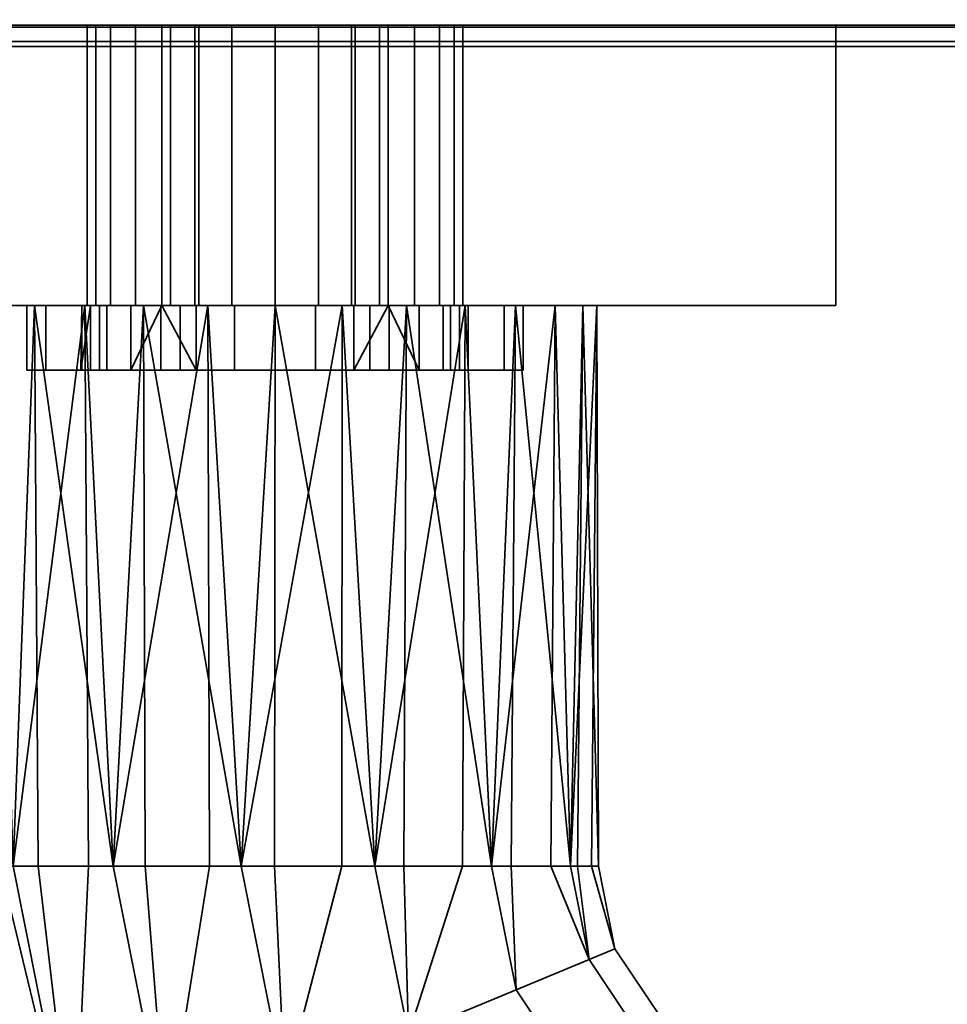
# Model space of a CAD drawing. Header units: millimetres. Extents: x -603 to 3703, y -120 to 249.
# Tile 380 of 656: x 1069 to 1112, y -94 to -49. Entities that reach past the tile are written whole.
import ezdxf

# ---------------------------------------------------------------- set-up
doc = ezdxf.new("R2010")
doc.units = ezdxf.units.MM
doc.layers.add('152', color=7, linetype='Continuous', true_color=0xffffff)

# ---------------------------------------------------------------- blocks, each defined once
blk = doc.blocks.new('UG_SURFACE_085')
at = {"layer": '152', "color": 43, "linetype": 'Continuous', "lineweight": 35}
for points in [[(1016, 0, 2017), (1016, -49, 2017), (1984, -49, 2017), (1984, 0, 2017)], [(1016, -49, 2), (1016, -47), (1984, -47), (1984, -49, 2)], [(1016, -49, 2017), (1055, -49, 1186.5), (1081, -49, 1190)], [(1081, -49, 1190), (1107, -49, 1186.5), (1984, -49, 2017), (1016, -49, 2017)], [(1016, -49, 2), (1081, -49, 948), (1055, -49, 951.5)], [(1107, -49, 951.5), (1081, -49, 948), (1016, -49, 2), (1984, -49, 2)], [(1081, -49, 948), (1081, -62, 948), (1055, -62, 951.5), (1055, -49, 951.5)], [(1055, -49, 1186.5), (1055, -62, 1186.5), (1081, -62, 1190), (1081, -49, 1190)], [(1072.289, -49, 1011.173), (1072.289, -62, 1011.173), (1073.367, -62, 1007.721), (1073.367, -49, 1007.721)], [(1072.699, -49, 1014.767), (1072.699, -62, 1014.767), (1072.289, -62, 1011.173), (1072.289, -49, 1011.173)], [(1086.25, -49, 1005), (1072.289, -49, 1011.173), (1073.367, -49, 1007.721), (1075.75, -49, 1005)], [(1072.699, -49, 1014.767), (1072.289, -49, 1011.173), (1086.25, -49, 1005)], [(1074.527, -49, 1017.888), (1074.527, -62, 1017.888), (1072.699, -62, 1014.767), (1072.699, -49, 1014.767)], [(1086.25, -49, 1005), (1077.461, -49, 1020.002), (1074.527, -49, 1017.888), (1072.699, -49, 1014.767)], [(1073.367, -49, 1007.721), (1073.367, -62, 1007.721), (1075.75, -62, 1005), (1075.75, -49, 1005)], [(1077.461, -49, 1020.002), (1077.461, -62, 1020.002), (1074.527, -62, 1017.888), (1074.527, -49, 1017.888)], [(1075.75, -49, 992.5), (1075.75, -62, 992.5), (1076.15, -62, 990.491), (1076.15, -49, 990.491)], [(1075.75, -49, 1005), (1075.75, -62, 1005), (1075.75, -62, 1004.69)], [(1075.75, -62, 1004.69), (1075.75, -62, 992.5), (1075.75, -49, 992.5), (1075.75, -49, 1005)], [(1086.25, -49, 992.5), (1075.75, -49, 992.5), (1076.15, -49, 990.491), (1077.288, -49, 988.788)], [(1086.25, -49, 992.5), (1086.25, -49, 1005), (1075.75, -49, 1005), (1075.75, -49, 992.5)], [(1076.15, -49, 990.491), (1076.15, -62, 990.491), (1077.288, -62, 988.788), (1077.288, -49, 988.788)], [(1077.288, -49, 988.788), (1077.288, -62, 988.788), (1078.991, -62, 987.65), (1078.991, -49, 987.65)], [(1084.712, -49, 988.788), (1077.288, -49, 988.788), (1078.991, -49, 987.65)], [(1084.712, -49, 988.788), (1085.85, -49, 990.491), (1086.25, -49, 992.5), (1077.288, -49, 988.788)], [(1081, -49, 1020.75), (1081, -62, 1020.75), (1077.461, -62, 1020.002), (1077.461, -49, 1020.002)], [(1086.25, -49, 1005), (1084.539, -49, 1020.002), (1081, -49, 1020.75), (1077.461, -49, 1020.002)], [(1078.991, -49, 987.65), (1078.991, -62, 987.65), (1081, -62, 987.25), (1081, -49, 987.25)], [(1078.991, -49, 987.65), (1081, -49, 987.25), (1083.009, -49, 987.65), (1084.712, -49, 988.788)], [(1107, -49, 951.5), (1107, -62, 951.5), (1081, -62, 948), (1081, -49, 948)], [(1081, -49, 1190), (1081, -62, 1190), (1107, -62, 1186.5), (1107, -49, 1186.5)], [(1081, -49, 987.25), (1081, -62, 987.25), (1083.009, -62, 987.65), (1083.009, -49, 987.65)], [(1084.539, -49, 1020.002), (1084.539, -62, 1020.002), (1081, -62, 1020.75), (1081, -49, 1020.75)], [(1083.009, -49, 987.65), (1083.009, -62, 987.65), (1084.712, -62, 988.788), (1084.712, -49, 988.788)], [(1087.473, -49, 1017.888), (1087.473, -62, 1017.888), (1084.539, -62, 1020.002), (1084.539, -49, 1020.002)], [(1089.301, -49, 1014.767), (1087.473, -49, 1017.888), (1084.539, -49, 1020.002), (1086.25, -49, 1005)], [(1084.712, -49, 988.788), (1084.712, -62, 988.788), (1085.85, -62, 990.491), (1085.85, -49, 990.491)], [(1085.85, -49, 990.491), (1085.85, -62, 990.491), (1086.25, -62, 992.5), (1086.25, -49, 992.5)], [(1086.25, -49, 1005), (1086.25, -49, 992.5), (1086.25, -62, 992.5), (1086.25, -62, 1004.69)], [(1086.25, -62, 1004.69), (1086.25, -62, 1005), (1086.25, -49, 1005)], [(1086.25, -49, 1005), (1086.25, -62, 1005), (1088.632, -62, 1007.721), (1088.632, -49, 1007.721)], [(1086.25, -49, 1005), (1088.632, -49, 1007.721), (1089.711, -49, 1011.173), (1089.301, -49, 1014.767)], [(1089.301, -49, 1014.767), (1089.301, -62, 1014.767), (1087.473, -62, 1017.888), (1087.473, -49, 1017.888)], [(1088.632, -49, 1007.721), (1088.632, -62, 1007.721), (1089.711, -62, 1011.173), (1089.711, -49, 1011.173)], [(1089.711, -49, 1011.173), (1089.711, -62, 1011.173), (1089.301, -62, 1014.767), (1089.301, -49, 1014.767)], [(1107, -49, 1186.5), (1107, -49, 951.5), (1984, -49, 2), (1984, -49, 2017)], [(1107, -49, 1186.5), (1107, -62, 1186.5), (1107, -62, 951.5), (1107, -49, 951.5)], [(1055, -62, 951.5), (1069.5, -62, 993.5), (1069.5, -62, 1014.5)], [(1055, -62, 951.5), (1070.375, -62, 989.099), (1069.5, -62, 993.5)], [(1055, -62, 951.5), (1072.868, -62, 985.368), (1070.375, -62, 989.099)], [(1081, -62, 1190), (1055, -62, 1186.5), (1077.881, -62, 1118.672)], [(1055, -62, 1186.5), (1068.01, -62, 1111.5), (1072.183, -62, 1116.135)], [(1055, -62, 951.5), (1069.853, -62, 1093.963), (1066.734, -62, 1099.365)], [(1055, -62, 951.5), (1076.599, -62, 982.875), (1072.868, -62, 985.368)], [(1072.183, -62, 1116.135), (1077.881, -62, 1118.672), (1055, -62, 1186.5)], [(1055, -62, 951.5), (1074.899, -62, 1090.297), (1069.853, -62, 1093.963)], [(1055, -62, 951.5), (1081, -62, 948), (1081, -62, 982), (1076.599, -62, 982.875)], [(1069.5, -62, 1014.5), (1081, -62, 1089), (1074.899, -62, 1090.297), (1055, -62, 951.5)], [(1066.734, -62, 1099.365), (1069.853, -62, 1093.963), (1068.865, -88, 1095.183)], [(1072.183, -62, 1116.135), (1068.01, -62, 1111.5), (1068.865, -88, 1112.817)], [(1069.853, -62, 1093.963), (1070.017, -88, 1094.146), (1068.865, -88, 1095.183)], [(1068.865, -88, 1112.817), (1072.348, -88, 1115.953), (1072.183, -62, 1116.135)], [(1081, -62, 1089), (1069.5, -62, 1014.5), (1070.375, -62, 1018.901)], [(1070.375, -62, 989.099), (1070.375, -65, 989.099), (1069.5, -65, 993.5), (1069.5, -62, 993.5)], [(1069.5, -62, 993.5), (1069.5, -65, 993.5), (1069.5, -65, 1014.5), (1069.5, -62, 1014.5)], [(1069.5, -62, 1014.5), (1069.5, -65, 1014.5), (1070.375, -65, 1018.901), (1070.375, -62, 1018.901)], [(1069.853, -62, 1093.963), (1074.899, -62, 1090.297), (1073.5, -88, 1091.01)], [(1073.5, -88, 1091.01), (1070.017, -88, 1094.146), (1069.853, -62, 1093.963)], [(1070.375, -62, 1018.901), (1072.868, -62, 1022.632), (1081, -62, 1089)], [(1072.868, -62, 985.368), (1072.868, -65, 985.368), (1070.375, -65, 989.099), (1070.375, -62, 989.099)], [(1070.375, -62, 1018.901), (1070.375, -65, 1018.901), (1072.868, -65, 1022.632), (1072.868, -62, 1022.632)], [(1072.441, -62, 1009.219), (1072.049, -62, 1012.941), (1072, -65, 1012)], [(1072.049, -62, 1012.941), (1072.049, -65, 1012.941), (1072, -65, 1012)], [(1072, -65, 1012), (1072.441, -65, 1009.219), (1072.441, -62, 1009.219)], [(1073.206, -62, 1016.5), (1073.206, -65, 1016.5), (1072.049, -65, 1012.941), (1072.049, -62, 1012.941)], [(1072.049, -62, 1012.941), (1072.289, -62, 1011.173), (1072.699, -62, 1014.767)], [(1072.699, -62, 1014.767), (1073.206, -62, 1016.5), (1072.049, -62, 1012.941)], [(1072.289, -62, 1011.173), (1072.049, -62, 1012.941), (1072.441, -62, 1009.219)], [(1077.881, -62, 1118.672), (1072.183, -62, 1116.135), (1073.5, -88, 1116.99)], [(1072.183, -62, 1116.135), (1072.348, -88, 1115.953), (1073.5, -88, 1116.99)], [(1072.441, -62, 1009.219), (1073.367, -62, 1007.721), (1072.289, -62, 1011.173)], [(1072.441, -62, 1009.219), (1072.441, -65, 1009.219), (1074.312, -65, 1005.978), (1074.312, -62, 1005.978)], [(1073.367, -62, 1007.721), (1072.441, -62, 1009.219), (1074.312, -62, 1005.978)], [(1073.206, -62, 1016.5), (1072.699, -62, 1014.767), (1074.527, -62, 1017.888)], [(1081, -62, 1089), (1072.868, -62, 1022.632), (1076.599, -62, 1025.125)], [(1076.599, -62, 982.875), (1076.599, -65, 982.875), (1072.868, -65, 985.368), (1072.868, -62, 985.368)], [(1072.868, -62, 1022.632), (1072.868, -65, 1022.632), (1076.599, -65, 1025.125), (1076.599, -62, 1025.125)], [(1075.71, -62, 1019.281), (1075.71, -65, 1019.281), (1073.206, -65, 1016.5), (1073.206, -62, 1016.5)], [(1074.527, -62, 1017.888), (1075.71, -62, 1019.281), (1073.206, -62, 1016.5)], [(1074.312, -62, 1005.978), (1075.75, -62, 1004.69), (1075.75, -62, 1005), (1073.367, -62, 1007.721)], [(1074.899, -62, 1090.297), (1074.975, -88, 1090.53), (1073.5, -88, 1091.01)], [(1073.5, -88, 1116.99), (1077.957, -88, 1118.439), (1077.881, -62, 1118.672)], [(1074.312, -65, 1005.978), (1077.339, -65, 1003.778), (1075.75, -62, 1004.69)], [(1075.75, -62, 1004.69), (1074.312, -62, 1005.978), (1074.312, -65, 1005.978)], [(1075.71, -62, 1019.281), (1074.527, -62, 1017.888), (1077.461, -62, 1020.002)], [(1074.899, -62, 1090.297), (1081, -62, 1089), (1079.432, -88, 1089.082)], [(1079.432, -88, 1089.082), (1074.975, -88, 1090.53), (1074.899, -62, 1090.297)], [(1079.129, -62, 1020.803), (1079.129, -65, 1020.803), (1075.71, -65, 1019.281), (1075.71, -62, 1019.281)], [(1077.461, -62, 1020.002), (1079.129, -62, 1020.803), (1075.71, -62, 1019.281)], [(1077.339, -65, 1003.778), (1077.339, -62, 1003.778), (1075.75, -62, 1004.69)], [(1075.75, -62, 992.5), (1081, -62, 987.25), (1078.991, -62, 987.65), (1077.288, -62, 988.788)], [(1077.288, -62, 988.788), (1076.15, -62, 990.491), (1075.75, -62, 992.5)], [(1075.75, -62, 992.5), (1075.75, -62, 1004.69), (1077.339, -62, 1003.778)], [(1075.75, -62, 992.5), (1077.339, -62, 1003.778), (1081, -62, 1003), (1081, -62, 987.25)], [(1076.599, -62, 1025.125), (1081, -62, 1026), (1081, -62, 1089)], [(1081, -62, 982), (1081, -65, 982), (1076.599, -65, 982.875), (1076.599, -62, 982.875)], [(1076.599, -62, 1025.125), (1076.599, -65, 1025.125), (1081, -65, 1026), (1081, -62, 1026)], [(1077.339, -62, 1003.778), (1077.339, -65, 1003.778), (1081, -65, 1003), (1081, -62, 1003)], [(1079.129, -62, 1020.803), (1077.461, -62, 1020.002), (1081, -62, 1020.75)], [(1077.881, -62, 1118.672), (1084.119, -62, 1118.672), (1107, -62, 1186.5), (1081, -62, 1190)], [(1084.119, -62, 1118.672), (1077.881, -62, 1118.672), (1079.432, -88, 1118.918)], [(1077.881, -62, 1118.672), (1077.957, -88, 1118.439), (1079.432, -88, 1118.918)], [(1082.871, -62, 1020.803), (1082.871, -65, 1020.803), (1079.129, -65, 1020.803), (1079.129, -62, 1020.803)], [(1081, -62, 1020.75), (1082.871, -62, 1020.803), (1079.129, -62, 1020.803)], [(1081, -62, 1089), (1080.974, -88, 1089.244), (1079.432, -88, 1089.082)], [(1079.432, -88, 1118.918), (1084.093, -88, 1118.428), (1084.119, -62, 1118.672)], [(1085.635, -88, 1089.734), (1080.974, -88, 1089.244), (1081, -62, 1089)], [(1087.101, -62, 1090.297), (1081, -62, 1089), (1081, -62, 1026), (1085.401, -62, 1025.125)], [(1085.401, -62, 982.875), (1081, -62, 982), (1081, -62, 948), (1107, -62, 951.5)], [(1085.401, -62, 982.875), (1085.401, -65, 982.875), (1081, -65, 982), (1081, -62, 982)], [(1081, -62, 1026), (1081, -65, 1026), (1085.401, -65, 1025.125), (1085.401, -62, 1025.125)], [(1081, -62, 1089), (1087.101, -62, 1090.297), (1085.635, -88, 1089.734)], [(1081, -62, 1003), (1081, -65, 1003), (1084.661, -65, 1003.778), (1084.661, -62, 1003.778)], [(1081, -62, 987.25), (1081, -62, 1003), (1084.661, -62, 1003.778), (1086.25, -62, 992.5)], [(1084.712, -62, 988.788), (1083.009, -62, 987.65), (1081, -62, 987.25), (1086.25, -62, 992.5)], [(1082.871, -62, 1020.803), (1081, -62, 1020.75), (1084.539, -62, 1020.002)], [(1086.29, -62, 1019.281), (1086.29, -65, 1019.281), (1082.871, -65, 1020.803), (1082.871, -62, 1020.803)], [(1086.29, -62, 1019.281), (1082.871, -62, 1020.803), (1084.539, -62, 1020.002)], [(1084.119, -62, 1118.672), (1084.093, -88, 1118.428), (1085.635, -88, 1118.266)], [(1107, -62, 1186.5), (1084.119, -62, 1118.672), (1089.817, -62, 1116.135)], [(1089.817, -62, 1116.135), (1084.119, -62, 1118.672), (1085.635, -88, 1118.266)], [(1084.539, -62, 1020.002), (1087.473, -62, 1017.888), (1086.29, -62, 1019.281)], [(1086.25, -62, 1004.69), (1084.661, -65, 1003.778), (1087.688, -65, 1005.978)], [(1086.25, -62, 1004.69), (1084.661, -62, 1003.778), (1084.661, -65, 1003.778)], [(1084.661, -62, 1003.778), (1086.25, -62, 1004.69), (1086.25, -62, 992.5)], [(1086.25, -62, 992.5), (1085.85, -62, 990.491), (1084.712, -62, 988.788)], [(1107, -62, 951.5), (1089.132, -62, 985.368), (1085.401, -62, 982.875)], [(1085.401, -62, 1025.125), (1089.132, -62, 1022.632), (1087.101, -62, 1090.297)], [(1089.132, -62, 985.368), (1089.132, -65, 985.368), (1085.401, -65, 982.875), (1085.401, -62, 982.875)], [(1085.401, -62, 1025.125), (1085.401, -65, 1025.125), (1089.132, -65, 1022.632), (1089.132, -62, 1022.632)], [(1087.101, -62, 1090.297), (1086.978, -88, 1090.51), (1085.635, -88, 1089.734)], [(1085.635, -88, 1118.266), (1089.694, -88, 1115.923), (1089.817, -62, 1116.135)], [(1087.688, -65, 1005.978), (1087.688, -62, 1005.978), (1086.25, -62, 1004.69)], [(1088.632, -62, 1007.721), (1086.25, -62, 1005), (1086.25, -62, 1004.69), (1087.688, -62, 1005.978)], [(1088.794, -62, 1016.5), (1088.794, -65, 1016.5), (1086.29, -65, 1019.281), (1086.29, -62, 1019.281)], [(1088.794, -62, 1016.5), (1086.29, -62, 1019.281), (1087.473, -62, 1017.888)], [(1091.037, -88, 1092.853), (1086.978, -88, 1090.51), (1087.101, -62, 1090.297)], [(1107, -62, 951.5), (1087.101, -62, 1090.297), (1091.625, -62, 1018.901), (1092.5, -62, 1014.5)], [(1087.101, -62, 1090.297), (1089.132, -62, 1022.632), (1091.625, -62, 1018.901)], [(1107, -62, 951.5), (1092.147, -62, 1093.963), (1087.101, -62, 1090.297)], [(1087.101, -62, 1090.297), (1092.147, -62, 1093.963), (1091.037, -88, 1092.853)], [(1087.473, -62, 1017.888), (1089.301, -62, 1014.767), (1088.794, -62, 1016.5)], [(1087.688, -62, 1005.978), (1087.688, -65, 1005.978), (1089.56, -65, 1009.219), (1089.56, -62, 1009.219)], [(1087.688, -62, 1005.978), (1089.56, -62, 1009.219), (1088.632, -62, 1007.721)], [(1089.711, -62, 1011.173), (1088.632, -62, 1007.721), (1089.56, -62, 1009.219)], [(1089.951, -62, 1012.941), (1089.951, -65, 1012.941), (1088.794, -65, 1016.5), (1088.794, -62, 1016.5)], [(1089.951, -62, 1012.941), (1088.794, -62, 1016.5), (1089.301, -62, 1014.767)], [(1091.625, -62, 989.099), (1089.132, -62, 985.368), (1107, -62, 951.5)], [(1091.625, -62, 989.099), (1091.625, -65, 989.099), (1089.132, -65, 985.368), (1089.132, -62, 985.368)], [(1089.132, -62, 1022.632), (1089.132, -65, 1022.632), (1091.625, -65, 1018.901), (1091.625, -62, 1018.901)], [(1089.301, -62, 1014.767), (1089.711, -62, 1011.173), (1089.951, -62, 1012.941)], [(1089.56, -62, 1009.219), (1089.56, -65, 1009.219), (1089.951, -65, 1012.941), (1089.951, -62, 1012.941)], [(1089.56, -62, 1009.219), (1089.951, -62, 1012.941), (1089.711, -62, 1011.173)], [(1089.817, -62, 1116.135), (1089.694, -88, 1115.923), (1091.037, -88, 1115.147)], [(1089.817, -62, 1116.135), (1093.99, -62, 1111.5), (1107, -62, 1186.5)], [(1093.99, -62, 1111.5), (1089.817, -62, 1116.135), (1091.037, -88, 1115.147)], [(1092.147, -62, 1093.963), (1091.949, -88, 1094.107), (1091.037, -88, 1092.853)], [(1091.037, -88, 1115.147), (1093.792, -88, 1111.356), (1093.99, -62, 1111.5)], [(1092.5, -62, 993.5), (1091.625, -62, 989.099), (1107, -62, 951.5)], [(1092.5, -62, 993.5), (1092.5, -65, 993.5), (1091.625, -65, 989.099), (1091.625, -62, 989.099)], [(1091.625, -62, 1018.901), (1091.625, -65, 1018.901), (1092.5, -65, 1014.5), (1092.5, -62, 1014.5)], [(1094.703, -88, 1097.899), (1091.949, -88, 1094.107), (1092.147, -62, 1093.963)], [(1095.266, -62, 1099.365), (1092.147, -62, 1093.963), (1107, -62, 951.5)], [(1092.147, -62, 1093.963), (1095.266, -62, 1099.365), (1094.703, -88, 1097.899)], [(1092.5, -62, 1014.5), (1092.5, -62, 993.5), (1107, -62, 951.5)], [(1092.5, -62, 1014.5), (1092.5, -65, 1014.5), (1092.5, -65, 993.5), (1092.5, -62, 993.5)], [(1093.99, -62, 1111.5), (1093.792, -88, 1111.356), (1094.703, -88, 1110.101)], [(1107, -62, 1186.5), (1093.99, -62, 1111.5), (1095.918, -62, 1105.568)], [(1095.918, -62, 1105.568), (1093.99, -62, 1111.5), (1094.703, -88, 1110.101)], [(1095.266, -62, 1099.365), (1095.026, -88, 1099.416), (1094.703, -88, 1097.899)], [(1094.703, -88, 1110.101), (1095.678, -88, 1105.517), (1095.918, -62, 1105.568)], [(1096, -88, 1104), (1095.026, -88, 1099.416), (1095.266, -62, 1099.365)], [(1095.918, -62, 1105.568), (1095.266, -62, 1099.365), (1107, -62, 951.5), (1107, -62, 1186.5)], [(1095.266, -62, 1099.365), (1095.918, -62, 1105.568), (1096, -88, 1104)], [(1095.918, -62, 1105.568), (1095.678, -88, 1105.517), (1096, -88, 1104)], [(1069.5, -65, 1014.5), (1069.5, -65, 993.5), (1072.441, -65, 1009.219), (1072, -65, 1012)], [(1072, -65, 1012), (1072.049, -65, 1012.941), (1069.5, -65, 1014.5)], [(1069.5, -65, 993.5), (1074.312, -65, 1005.978), (1072.441, -65, 1009.219)], [(1072.049, -65, 1012.941), (1073.206, -65, 1016.5), (1070.375, -65, 1018.901), (1069.5, -65, 1014.5)], [(1077.339, -65, 1003.778), (1074.312, -65, 1005.978), (1069.5, -65, 993.5), (1070.375, -65, 989.099)], [(1072.868, -65, 1022.632), (1070.375, -65, 1018.901), (1073.206, -65, 1016.5), (1075.71, -65, 1019.281)], [(1081, -65, 1003), (1077.339, -65, 1003.778), (1070.375, -65, 989.099), (1072.868, -65, 985.368)], [(1076.599, -65, 1025.125), (1072.868, -65, 1022.632), (1075.71, -65, 1019.281), (1079.129, -65, 1020.803)], [(1072.868, -65, 985.368), (1076.599, -65, 982.875), (1081, -65, 982), (1081, -65, 1003)], [(1081, -65, 1026), (1076.599, -65, 1025.125), (1079.129, -65, 1020.803)], [(1079.129, -65, 1020.803), (1082.871, -65, 1020.803), (1085.401, -65, 1025.125), (1081, -65, 1026)], [(1081, -65, 1003), (1085.401, -65, 982.875), (1089.132, -65, 985.368)], [(1081, -65, 1003), (1081, -65, 982), (1085.401, -65, 982.875)], [(1089.132, -65, 985.368), (1091.625, -65, 989.099), (1084.661, -65, 1003.778), (1081, -65, 1003)], [(1082.871, -65, 1020.803), (1086.29, -65, 1019.281), (1089.132, -65, 1022.632), (1085.401, -65, 1025.125)], [(1087.688, -65, 1005.978), (1084.661, -65, 1003.778), (1091.625, -65, 989.099), (1092.5, -65, 993.5)], [(1086.29, -65, 1019.281), (1088.794, -65, 1016.5), (1091.625, -65, 1018.901), (1089.132, -65, 1022.632)], [(1089.56, -65, 1009.219), (1087.688, -65, 1005.978), (1092.5, -65, 993.5)], [(1092.5, -65, 1014.5), (1091.625, -65, 1018.901), (1088.794, -65, 1016.5), (1089.951, -65, 1012.941)], [(1092.5, -65, 993.5), (1092.5, -65, 1014.5), (1089.951, -65, 1012.941), (1089.56, -65, 1009.219)], [(1069.348, -103.182, 1100.881), (1069.348, -103.182, 1107.119), (1066, -88, 1104)], [(1069.348, -103.182, 1107.119), (1066.164, -88, 1105.559), (1066, -88, 1104)], [(1066, -88, 1104), (1066.328, -88, 1100.881), (1069.348, -103.182, 1100.881)], [(1069.348, -103.182, 1107.119), (1066.328, -88, 1107.119), (1066.164, -88, 1105.559)], [(1069.348, -103.182, 1100.881), (1066.328, -88, 1100.881), (1066.959, -88, 1099.465)], [(1068.234, -88, 1111.4), (1066.328, -88, 1107.119), (1069.348, -103.182, 1107.119), (1071.692, -102.211, 1112.817)], [(1066.959, -88, 1099.465), (1068.865, -88, 1095.183), (1071.692, -102.211, 1095.183), (1069.348, -103.182, 1100.881)], [(1071.692, -102.211, 1112.817), (1068.865, -88, 1112.817), (1068.234, -88, 1111.4)], [(1071.692, -102.211, 1095.183), (1068.865, -88, 1095.183), (1070.017, -88, 1094.146)], [(1072.348, -88, 1115.953), (1068.865, -88, 1112.817), (1071.692, -102.211, 1112.817)], [(1070.017, -88, 1094.146), (1073.5, -88, 1091.01), (1075.974, -100.437, 1091.01), (1071.692, -102.211, 1095.183)], [(1071.692, -102.211, 1112.817), (1075.974, -100.437, 1116.99), (1073.5, -88, 1116.99), (1072.348, -88, 1115.953)], [(1075.974, -100.437, 1091.01), (1073.5, -88, 1091.01), (1074.975, -88, 1090.53)], [(1077.957, -88, 1118.439), (1073.5, -88, 1116.99), (1075.974, -100.437, 1116.99)], [(1074.975, -88, 1090.53), (1079.432, -88, 1089.082), (1081.454, -98.167, 1089.082), (1075.974, -100.437, 1091.01)], [(1075.974, -100.437, 1116.99), (1081.454, -98.167, 1118.918), (1079.432, -88, 1118.918), (1077.957, -88, 1118.439)], [(1081.454, -98.167, 1089.082), (1079.432, -88, 1089.082), (1080.974, -88, 1089.244)], [(1084.093, -88, 1118.428), (1079.432, -88, 1118.918), (1081.454, -98.167, 1118.918)], [(1080.974, -88, 1089.244), (1085.635, -88, 1089.734), (1087.185, -95.793, 1089.734), (1081.454, -98.167, 1089.082)], [(1081.454, -98.167, 1118.918), (1087.185, -95.793, 1118.266), (1085.635, -88, 1118.266), (1084.093, -88, 1118.428)], [(1087.185, -95.793, 1089.734), (1085.635, -88, 1089.734), (1086.978, -88, 1090.51)], [(1089.694, -88, 1115.923), (1085.635, -88, 1118.266), (1087.185, -95.793, 1118.266)], [(1086.978, -88, 1090.51), (1091.037, -88, 1092.853), (1092.176, -93.726, 1092.853), (1087.185, -95.793, 1089.734)], [(1087.185, -95.793, 1118.266), (1092.176, -93.726, 1115.147), (1091.037, -88, 1115.147), (1089.694, -88, 1115.923)], [(1092.176, -93.726, 1092.853), (1091.037, -88, 1092.853), (1091.949, -88, 1094.107)], [(1093.792, -88, 1111.356), (1091.037, -88, 1115.147), (1092.176, -93.726, 1115.147), (1095.563, -92.323, 1110.101)], [(1091.949, -88, 1094.107), (1094.703, -88, 1097.899), (1095.563, -92.323, 1097.899), (1092.176, -93.726, 1092.853)], [(1095.563, -92.323, 1110.101), (1094.703, -88, 1110.101), (1093.792, -88, 1111.356)], [(1095.563, -92.323, 1097.899), (1094.703, -88, 1097.899), (1095.026, -88, 1099.416)], [(1095.678, -88, 1105.517), (1094.703, -88, 1110.101), (1095.563, -92.323, 1110.101), (1096.761, -91.827, 1104)], [(1095.026, -88, 1099.416), (1096, -88, 1104), (1096.761, -91.827, 1104), (1095.563, -92.323, 1097.899)], [(1096.761, -91.827, 1104), (1096, -88, 1104), (1095.678, -88, 1105.517)], [(1096.761, -91.827, 1104), (1098.929, -95.071, 1104), (1098.012, -95.988, 1097.899), (1095.563, -92.323, 1097.899)], [(1095.563, -92.323, 1110.101), (1098.012, -95.988, 1110.101), (1098.929, -95.071, 1104), (1096.761, -91.827, 1104)], [(1095.563, -92.323, 1097.899), (1098.012, -95.988, 1097.899), (1095.42, -98.58, 1092.853), (1092.176, -93.726, 1092.853)], [(1092.176, -93.726, 1115.147), (1095.42, -98.58, 1115.147), (1098.012, -95.988, 1110.101), (1095.563, -92.323, 1110.101)], [(1092.176, -93.726, 1092.853), (1095.42, -98.58, 1092.853), (1091.6, -102.4, 1089.734), (1087.185, -95.793, 1089.734)], [(1087.185, -95.793, 1118.266), (1091.6, -102.4, 1118.266), (1095.42, -98.58, 1115.147), (1092.176, -93.726, 1115.147)]]:
    blk.add_3dface(points, dxfattribs=at)
blk = doc.blocks.new('UG_SURFACE_154')
at = {"layer": '152', "color": 252, "linetype": 'Continuous', "lineweight": 35}
for points in [[(2042.266, -48.099, 2075.766), (957.734, -48.099, 2075.766), (958.402, -49.098, 2075.098), (2041.598, -49.098, 2075.098)], [(1988.402, -49.098, 2021.902), (1011.598, -49.098, 2021.902), (1012.266, -48.099, 2021.235), (1987.734, -48.099, 2021.235)], [(2041.598, -49.098, 2075.098), (958.402, -49.098, 2075.098), (959.401, -49.766, 2074.099), (2040.599, -49.766, 2074.099)], [(1989.401, -49.766, 2022.901), (1010.599, -49.766, 2022.901), (1011.598, -49.098, 2021.902), (1988.402, -49.098, 2021.902)], [(2040.599, -49.766, 2074.099), (959.401, -49.766, 2074.099), (960.58, -50, 2072.92), (2039.42, -50, 2072.92)], [(960.58, -50, 2072.92), (1009.42, -50, 2024.08), (1990.58, -50, 2024.08), (2039.42, -50, 2072.92)], [(1990.58, -50, 2024.08), (1009.42, -50, 2024.08), (1010.599, -49.766, 2022.901), (1989.401, -49.766, 2022.901)]]:
    blk.add_3dface(points, dxfattribs=at)

msp = doc.modelspace()

# ---------------------------------------------------------------- linework, layer by layer
at = {"layer": '152', "color": 252, "linetype": 'Continuous', "lineweight": -3, "true_color": 0x939598}
for p, q in [((1016, -49, 2017), (1984, -49, 2017)), ((1984, -49, 2), (1016, -49, 2)), ((1075.75, -62, 992.5), (1075.75, -49, 992.5)), ((1075.75, -62, 1005), (1075.75, -49, 1005)), ((1075.75, -49, 992.5), (1075.75, -49, 1005)), ((1086.25, -62, 1005), (1086.25, -49, 1005)), ((1086.25, -62, 992.5), (1086.25, -49, 992.5)), ((1086.25, -49, 1005), (1086.25, -49, 992.5)), ((1107, -49, 951.5), (1107, -62, 951.5)), ((1107, -49, 1186.5), (1107, -62, 1186.5)), ((1107, -49, 1186.5), (1107, -49, 951.5)), ((2039.42, -50, 2072.92), (960.58, -50, 2072.92)), ((1990.58, -50, 2024.08), (1009.42, -50, 2024.08)), ((1069.5, -65, 1014.5), (1069.5, -62, 1014.5)), ((1069.5, -65, 993.5), (1069.5, -62, 993.5)), ((1069.5, -62, 993.5), (1069.5, -62, 1014.5)), ((1075.75, -62, 1005), (1075.75, -62, 1004.69)), ((1075.75, -62, 1004.69), (1075.75, -62, 992.5)), ((1086.25, -62, 1004.69), (1086.25, -62, 1005)), ((1086.25, -62, 992.5), (1086.25, -62, 1004.69)), ((1092.5, -65, 993.5), (1092.5, -62, 993.5)), ((1092.5, -65, 1014.5), (1092.5, -62, 1014.5)), ((1092.5, -62, 1014.5), (1092.5, -62, 993.5)), ((1107, -62, 951.5), (1107, -62, 1186.5)), ((1069.5, -65, 993.5), (1069.5, -65, 1014.5)), ((1092.5, -65, 1014.5), (1092.5, -65, 993.5))]:
    msp.add_line(p, q, dxfattribs=at)
at = {"layer": '152', "color": 252, "linetype": 'Continuous', "lineweight": -3, "true_color": 0x939598, "extrusion": (0, 1, 0)}
msp.add_circle((-1081, 1104, -62), 15, dxfattribs=at)
at = {"layer": '152', "color": 252, "linetype": 'Continuous', "lineweight": -3, "true_color": 0x939598, "extrusion": (0, -1, 0)}
for centre, radius in [((1081, 1012, 65), 9), ((1081, 1104, 88), 15)]:
    msp.add_circle(centre, radius, dxfattribs=at)
at = {"layer": '152', "color": 252, "linetype": 'Continuous', "lineweight": -3, "true_color": 0x939598, "extrusion": (0, 1, 0)}
for centre, radius, start, end in [((-1081, 1091.679, -49), 98.321, 74.66639, 105.33361), ((-1081, 1046.321, -49), 98.321, 254.66639, 285.33361), ((-1081, 1012, -49), 8.75, 306.8699, 233.1301), ((-1081, 992.5, -49), 5.25, 180, 0), ((-1081, 1014.5, -62), 11.5, 360, 180), ((-1081, 993.5, -62), 11.5, 180, 0), ((-1081, 993.5, -65), 11.5, 180, 0), ((-1081, 1014.5, -65), 11.5, 360, 180)]:
    msp.add_arc(centre, radius, start, end, dxfattribs=at)
at = {"layer": '152', "color": 252, "linetype": 'Continuous', "lineweight": -3, "true_color": 0x939598, "extrusion": (0, -1, 0)}
for centre, radius, start, end in [((1081, 1091.679, 62), 98.321, 74.66639, 105.33361), ((1081, 1046.321, 62), 98.321, 254.66639, 285.33361), ((1081, 1012, 62), 9, 305.6853, 234.3147), ((1081, 1012, 62), 8.75, 306.8699, 233.1301), ((1081, 1012, 62), 9, 234.3147, 305.6853), ((1081, 992.5, 62), 5.25, 180, 0)]:
    msp.add_arc(centre, radius, start, end, dxfattribs=at)

# ---------------------------------------------------------------- block references
at = {"layer": '152', "color": 252, "linetype": 'Continuous', "lineweight": -3, "true_color": 0x939598}
for name in ['UG_SURFACE_154', 'UG_SURFACE_085']:
    msp.add_blockref(name, (0, 0), dxfattribs=at)

doc.saveas('drawing.dxf')
